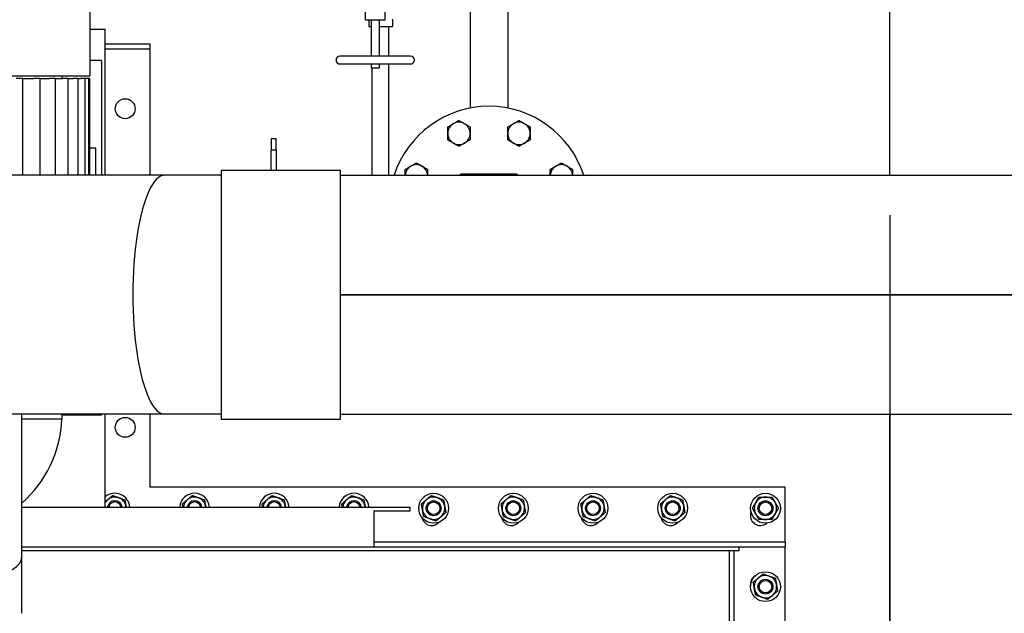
# Model space of a CAD drawing. Header units: inches. Extents: x 24 to 1128, y -74 to 748.
# Tile 486 of 557: x 442 to 491, y 528 to 558. Entities that reach past the tile are written whole.
import ezdxf

# ---------------------------------------------------------------- set-up
doc = ezdxf.new("R2010")
doc.units = ezdxf.units.IN
doc.header["$LTSCALE"] = 32
doc.header["$MEASUREMENT"] = 0
doc.layers.add('Dimension (ANSI)', color=7, linetype='Continuous', lineweight=25)
doc.layers.add('Visible (ANSI)', color=7, linetype='Continuous', lineweight=30)
doc.styles.add('Note Text (ANSI)', font='tahoma.ttf')
doc.dimstyles.new('Architectural (ANSI)', dxfattribs={"dimscale": 32, "dimtxt": 0.125, "dimasz": 0.098425, "dimexe": 0.125, "dimexo": 0.0625, "dimgap": 0.031496, "dimtad": 0, "dimtih": 1, "dimtoh": 1, "dimdec": 4, "dimrnd": 1e-08, "dimzin": 3, "dimdsep": 46, "dimlunit": 4, "dimtxsty": 'Note Text (ANSI)', "dimcen": 0.09, "dimdle": 0.393701, "dimclrd": 256, "dimclre": 256, "dimclrt": 256, "dimadec": 0, "dimazin": 3, "dimtfac": 0.96, "dimtofl": 0, "dimtmove": 0, "dimatfit": 3, "dimfxl": 1, "dimfrac": 2, "dimtolj": 1, "dimtzin": 12, "dimlwd": -1, "dimlwe": -1, "dimarcsym": 0})

# ---------------------------------------------------------------- blocks, each defined once
blk = doc.blocks.new('*D15')
at = {"layer": 'Defpoints', "color": 0, "transparency": 16777216}
for p in [(710.539, 563.891), (485.539, 550.185), (710.539, 466.609)]:
    blk.add_point(p, dxfattribs=at)
at = {"layer": 'Dimension (ANSI)', "transparency": 16777216}
for p, q in [((710.539, 561.891), (710.539, 462.609)), ((485.539, 548.185), (485.539, 462.609)), ((488.689, 466.609), (570.299, 466.609)), ((707.389, 466.609), (585.779, 466.609))]:
    blk.add_line(p, q, dxfattribs=at)
for points in [[(488.689, 467.134), (488.689, 466.084), (485.539, 466.609)], [(707.389, 467.134), (707.389, 466.084), (710.539, 466.609)]]:
    blk.add_solid(points, dxfattribs=at)
at = {"layer": 'Dimension (ANSI)', "transparency": 16777216, "insert": (571.307, 468.7), "char_height": 4, "attachment_point": 1, "style": 'Note Text (ANSI)'}
blk.add_mtext('\\A1;18\'-9"', dxfattribs=at)
blk = doc.blocks.new('*D22')
at = {"layer": 'Defpoints', "color": 0, "transparency": 16777216}
for p in [(449.636, 707.273), (363.012, 481.711), (485.539, 481.711)]:
    blk.add_point(p, dxfattribs=at)
at = {"layer": 'Dimension (ANSI)', "transparency": 16777216}
for p, q in [((447.636, 707.273), (359.012, 707.273)), ((363.012, 704.123), (363.012, 605.025)), ((363.012, 484.861), (363.012, 597.959)), ((483.539, 481.711), (359.012, 481.711))]:
    blk.add_line(p, q, dxfattribs=at)
for points in [[(362.488, 704.123), (363.537, 704.123), (363.012, 707.273)], [(362.488, 484.861), (363.537, 484.861), (363.012, 481.711)]]:
    blk.add_solid(points, dxfattribs=at)
at = {"layer": 'Dimension (ANSI)', "transparency": 16777216, "insert": (349.864, 604.017), "char_height": 4, "attachment_point": 1, "style": 'Note Text (ANSI)'}
blk.add_mtext('\\A1;18\'-9 9/16"', dxfattribs=at)

msp = doc.modelspace()

# ---------------------------------------------------------------- linework, layer by layer
at = {"layer": 'Visible (ANSI)'}
for p, q in [((485.53905, 550.18541), (485.53905, 607.71141)), ((466.35825, 569.14391), (466.35825, 553.55283)), ((464.45825, 562.92516), (464.45825, 553.55283)), ((445.36873, 560.29099), (445.36873, 555.16891)), ((459.2085, 557.99431), (459.2085, 558.58486)), ((460.19275, 557.99431), (460.19275, 558.58486)), ((459.2085, 557.99431), (459.70062, 557.99431)), ((459.38225, 557.99431), (459.38225, 557.64391)), ((459.38225, 557.64391), (459.50377, 557.64391)), ((459.50377, 557.99431), (459.50377, 556.1636)), ((459.70062, 557.99431), (460.19275, 557.99431)), ((459.89747, 557.99431), (459.89747, 556.1636)), ((459.89747, 557.64391), (460.55925, 557.64391)), ((460.39075, 556.1636), (460.39075, 557.64391)), ((460.55925, 558.02391), (460.55925, 557.64391)), ((445.36873, 557.52391), (446.14955, 557.52391)), ((446.14955, 550.18541), (446.14955, 557.52391)), ((446.14955, 556.77391), (448.39955, 556.77391)), ((448.39955, 556.52391), (448.39955, 556.77391)), ((446.14955, 556.52391), (448.39955, 556.52391)), ((448.39955, 550.18541), (448.39955, 556.52391)), ((461.47228, 556.1636), (457.92897, 556.1636)), ((445.96205, 555.94391), (445.36873, 555.94391)), ((445.96205, 555.94391), (445.96205, 550.18541)), ((457.92897, 555.7699), (461.47228, 555.7699)), ((459.50377, 555.7699), (459.50377, 555.57305)), ((459.50377, 555.57305), (459.89747, 555.57305)), ((459.55075, 550.18541), (459.55075, 555.57305)), ((459.89747, 555.7699), (459.89747, 555.57305)), ((460.39075, 550.18541), (460.39075, 555.7699)), ((426.55537, 555.16891), (445.36873, 555.16891)), ((443.96205, 555.16891), (443.96205, 555.04391)), ((441.98992, 555.04391), (441.67071, 555.04391)), ((441.98992, 555.04391), (442.56818, 555.04391)), ((441.98992, 555.04391), (441.98992, 550.18541)), ((442.86885, 555.04391), (442.56818, 555.04391)), ((442.86885, 555.04391), (443.35262, 555.04391)), ((442.86885, 555.04391), (442.86885, 550.18541)), ((443.63281, 555.04391), (443.35262, 555.04391)), ((443.63281, 555.04391), (444.01061, 555.04391)), ((443.63281, 555.04391), (443.63281, 550.18541)), ((444.26872, 555.04391), (444.01061, 555.04391)), ((444.26872, 555.04391), (444.53088, 555.04391)), ((444.26872, 555.04391), (444.26872, 550.18541)), ((444.76572, 555.04391), (444.53088, 555.04391)), ((444.76572, 555.04391), (444.90453, 555.04391)), ((444.76572, 555.04391), (444.76572, 550.18541)), ((445.11529, 555.04391), (444.90453, 555.04391)), ((445.11529, 555.04391), (445.12518, 555.04391)), ((445.11529, 555.04391), (445.11529, 550.18541)), ((445.31145, 555.04391), (445.12518, 555.04391)), ((445.35085, 555.04391), (445.31145, 555.04391)), ((445.31145, 555.04391), (445.31145, 550.18541)), ((445.35085, 555.04391), (445.35085, 550.18541)), ((454.47075, 552.01891), (454.47075, 551.43745)), ((454.72075, 552.01891), (454.47075, 552.01891)), ((454.72075, 551.43745), (454.72075, 552.01891)), ((445.67169, 551.54391), (445.35085, 551.54391)), ((445.67169, 550.18541), (445.67169, 551.54391)), ((454.72075, 551.43745), (454.47075, 551.43745)), ((454.47075, 550.43541), (454.47075, 551.43745)), ((454.72075, 551.43745), (454.72075, 550.43541)), ((449.13897, 550.18541), (440.78514, 550.18541)), ((451.96205, 550.18541), (449.13897, 550.18541)), ((451.96205, 550.43541), (451.96205, 537.93541)), ((451.96205, 550.43541), (457.96205, 550.43541)), ((457.96205, 537.93541), (457.96205, 550.43541)), ((457.96205, 550.18541), (512.97555, 550.18541)), ((466.72075, 550.24391), (464.09575, 550.24391)), ((457.96205, 544.19791), (512.97555, 544.19791)), ((457.96205, 544.17291), (512.97555, 544.17291)), ((449.13897, 538.18541), (440.78514, 538.18541)), ((441.96205, 531.0085), (441.96205, 538.18541)), ((441.96205, 537.94391), (443.96205, 537.94391)), ((443.96205, 538.18541), (443.96205, 537.94391)), ((443.96205, 538.14391), (445.96205, 538.14391)), ((445.96205, 538.18541), (445.96205, 538.14391)), ((446.14955, 533.52391), (446.14955, 538.18541)), ((448.39955, 534.52391), (448.39955, 538.18541)), ((451.96205, 538.18541), (449.13897, 538.18541)), ((451.96205, 537.93541), (457.96205, 537.93541)), ((457.96205, 538.18541), (512.97555, 538.18541)), ((485.53905, 481.71141), (485.53905, 538.18541)), ((480.28275, 534.52391), (448.39955, 534.52391)), ((480.28275, 531.77391), (480.28275, 534.52391)), ((441.96205, 533.52391), (461.46205, 533.52391)), ((459.64955, 533.33641), (461.46205, 533.33641)), ((459.64955, 531.52391), (459.64955, 533.33641)), ((461.46205, 533.33641), (461.46205, 533.52391)), ((441.96205, 531.52391), (477.84315, 531.52391)), ((441.96205, 531.34461), (477.84315, 531.34461)), ((459.64955, 531.77391), (480.28275, 531.77391)), ((477.46205, 531.34461), (477.46205, 507.57821)), ((477.71205, 507.57821), (477.71205, 531.34461)), ((477.84315, 531.52391), (477.96205, 531.52391)), ((477.84315, 531.34461), (477.96205, 531.34461)), ((477.96205, 531.34461), (477.96205, 531.52391)), ((477.96205, 531.52391), (480.28275, 531.52391)), ((480.28275, 531.77391), (480.28275, 531.52391)), ((480.28275, 507.39891), (480.28275, 531.52391)), ((441.96205, 528.18541), (441.96205, 531.0085))]:
    msp.add_line(p, q, dxfattribs=at)
for centre, radius in [((447.14955, 553.52391), 0.5), ((447.14955, 537.52391), 0.5), ((462.6328, 533.46141), 0.75), ((462.6328, 533.46141), 0.37513), ((462.6328, 533.46141), 0.375), ((466.6328, 533.46141), 0.75), ((466.6328, 533.46141), 0.37513), ((466.6328, 533.46141), 0.375), ((470.6328, 533.46141), 0.75), ((470.6328, 533.46141), 0.37513), ((470.6328, 533.46141), 0.375), ((474.6328, 533.46141), 0.75), ((474.6328, 533.46141), 0.37513), ((474.6328, 533.46141), 0.375), ((479.28905, 533.46141), 0.75), ((479.28905, 533.46141), 0.37513), ((479.28905, 533.46141), 0.375), ((462.6328, 533.46141), 0.31366), ((466.6328, 533.46141), 0.31366), ((470.6328, 533.46141), 0.31366), ((474.6328, 533.46141), 0.31366), ((479.28905, 533.46141), 0.31366), ((479.28905, 529.52391), 0.75), ((479.28905, 529.52391), 0.37513), ((479.28905, 529.52391), 0.375), ((479.28905, 529.52391), 0.31366)]:
    msp.add_circle(centre, radius, dxfattribs=at)
for centre, radius, start, end in [((457.92897, 555.96675), 0.19685, 90, 270), ((461.47228, 555.96675), 0.19685, 270, 90), ((465.40825, 548.64391), 5, 17.95681, 162.04319), ((463.90048, 552.284), 0.5625, 120, 180), ((463.90048, 552.284), 0.5625, 60, 120), ((463.90048, 552.284), 0.5625, 0, 60), ((466.91602, 552.284), 0.5625, 120, 180), ((466.91602, 552.284), 0.5625, 60, 120), ((466.91602, 552.284), 0.5625, 0, 60), ((463.90048, 552.284), 0.5625, 180, 240), ((463.90048, 552.284), 0.5625, 300, 0), ((466.91602, 552.284), 0.5625, 180, 240), ((466.91602, 552.284), 0.5625, 300, 0), ((463.90048, 552.284), 0.5625, 240, 300), ((466.91602, 552.284), 0.5625, 240, 300), ((461.76817, 550.15169), 0.5625, 120, 176.562506), ((461.76817, 550.15169), 0.5625, 60, 120), ((461.76817, 550.15169), 0.5625, 3.437494, 60), ((469.04834, 550.15169), 0.5625, 120, 176.562506), ((469.04834, 550.15169), 0.5625, 60, 120), ((469.04834, 550.15169), 0.5625, 3.437494, 60), ((464.09575, 549.99391), 0.25, 90, 130.003961), ((466.72075, 549.99391), 0.25, 49.996039, 90), ((438.13803, 538.12), 5.82669, 311.017927, 358.268238), ((446.6328, 533.46141), 0.75, 4.780192, 130.115709), ((446.6328, 533.46141), 0.5625, 130.16068, 149.216925), ((446.6328, 533.46141), 0.37513, 9.5908, 170.4092), ((446.6328, 533.46141), 0.375, 9.594068, 170.405932), ((446.6328, 533.46141), 0.5625, 70.16068, 130.16068), ((446.6328, 533.46141), 0.5625, 10.16068, 70.16068), ((450.6328, 533.46141), 0.75, 4.780192, 175.219808), ((450.6328, 533.46141), 0.5625, 130.16068, 173.62063), ((450.6328, 533.46141), 0.37513, 9.5908, 170.4092), ((450.6328, 533.46141), 0.375, 9.594068, 170.405932), ((450.6328, 533.46141), 0.5625, 70.16068, 130.16068), ((450.6328, 533.46141), 0.5625, 10.16068, 70.16068), ((454.6328, 533.46141), 0.75, 4.780192, 175.219808), ((454.6328, 533.46141), 0.5625, 130.16068, 173.62063), ((454.6328, 533.46141), 0.37513, 9.5908, 170.4092), ((454.6328, 533.46141), 0.375, 9.594068, 170.405932), ((454.6328, 533.46141), 0.5625, 70.16068, 130.16068), ((454.6328, 533.46141), 0.5625, 10.16068, 70.16068), ((458.6328, 533.46141), 0.75, 4.780192, 175.219808), ((458.6328, 533.46141), 0.5625, 130.16068, 173.62063), ((458.6328, 533.46141), 0.37513, 9.5908, 170.4092), ((458.6328, 533.46141), 0.375, 9.594068, 170.405932), ((458.6328, 533.46141), 0.5625, 70.16068, 130.16068), ((458.6328, 533.46141), 0.5625, 10.16068, 70.16068), ((462.6328, 533.46141), 0.5625, 130.16068, 190.16068), ((462.6328, 533.46141), 0.5625, 70.16068, 130.16068), ((462.6328, 533.46141), 0.5625, 10.16068, 70.16068), ((466.6328, 533.46141), 0.5625, 130.16068, 190.16068), ((466.6328, 533.46141), 0.5625, 70.16068, 130.16068), ((466.6328, 533.46141), 0.5625, 10.16068, 70.16068), ((470.6328, 533.46141), 0.5625, 130.16068, 190.16068), ((470.6328, 533.46141), 0.5625, 70.16068, 130.16068), ((470.6328, 533.46141), 0.5625, 10.16068, 70.16068), ((474.6328, 533.46141), 0.5625, 130.16068, 190.16068), ((474.6328, 533.46141), 0.5625, 70.16068, 130.16068), ((474.6328, 533.46141), 0.5625, 10.16068, 70.16068), ((479.28905, 533.46141), 0.5625, 90, 150), ((479.28905, 533.46141), 0.5625, 30, 90), ((446.6328, 533.46141), 0.31366, 11.493895, 168.506105), ((446.6328, 533.46141), 0.5625, 6.37937, 10.16068), ((450.6328, 533.46141), 0.31366, 11.493895, 168.506105), ((450.6328, 533.46141), 0.5625, 6.37937, 10.16068), ((454.6328, 533.46141), 0.31366, 11.493895, 168.506105), ((454.6328, 533.46141), 0.5625, 6.37937, 10.16068), ((458.6328, 533.46141), 0.31366, 11.493895, 168.506105), ((458.6328, 533.46141), 0.5625, 6.37937, 10.16068), ((462.6328, 533.46141), 0.5625, 190.16068, 250.16068), ((462.6328, 533.46141), 0.5625, 310.16068, 10.16068), ((466.6328, 533.46141), 0.5625, 190.16068, 250.16068), ((466.6328, 533.46141), 0.5625, 310.16068, 10.16068), ((470.6328, 533.46141), 0.5625, 190.16068, 250.16068), ((470.6328, 533.46141), 0.5625, 310.16068, 10.16068), ((474.6328, 533.46141), 0.5625, 190.16068, 250.16068), ((474.6328, 533.46141), 0.5625, 310.16068, 10.16068), ((479.28905, 533.46141), 0.5625, 150, 210), ((479.28905, 533.46141), 0.5625, 330, 30), ((462.53275, 533.09461), 0.5, 190.957531, 318.528266), ((462.6328, 533.46141), 0.5625, 250.16068, 310.16068), ((466.53275, 533.09461), 0.5, 190.957531, 318.528266), ((466.6328, 533.46141), 0.5625, 250.16068, 310.16068), ((470.53275, 533.09461), 0.5, 190.957531, 318.528266), ((470.6328, 533.46141), 0.5625, 250.16068, 310.16068), ((474.53275, 533.09461), 0.5, 190.957531, 318.528266), ((474.6328, 533.46141), 0.5625, 250.16068, 310.16068), ((479.03275, 533.09461), 0.5, 159.58663, 310.525835), ((479.28905, 533.46141), 0.5625, 210, 270), ((479.28905, 533.46141), 0.5625, 270, 330), ((479.03275, 529.64071), 0.5, 121.377717, 189.62326), ((479.28905, 529.52391), 0.5625, 130.16068, 190.16068), ((479.28905, 529.52391), 0.5625, 70.16068, 130.16068), ((479.28905, 529.52391), 0.5625, 10.16068, 70.16068), ((479.28905, 529.52391), 0.5625, 190.16068, 250.16068), ((479.28905, 529.52391), 0.5625, 310.16068, 10.16068), ((479.28905, 529.52391), 0.5625, 250.16068, 310.16068)]:
    msp.add_arc(centre, radius, start, end, dxfattribs=at)
for centre, major_axis, start_param in [((449.13897, 544.18541), (0, -6), 3.14159265), ((449.13897, 544.18541), (0, -6), 3.14159265), ((435.96205, 531.0085), (6, 0), 4.71759734), ((435.96205, 531.0085), (6, 0), 4.71759734)]:
    msp.add_ellipse(centre, major_axis=major_axis, ratio=0.26794919, start_param=start_param, end_param=6.28318531, dxfattribs=at)
for points, weights in [([(463.33798, 552.60876), (463.4887, 552.69578), (463.61923, 552.77114)], [1, 1.0379548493, 1]), ([(463.33798, 552.284), (463.33798, 552.43472), (463.33798, 552.60876)], [1, 1.0379548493, 1]), ([(463.61923, 552.77114), (463.74976, 552.8465), (463.90048, 552.93352)], [1, 1.0379548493, 1]), ([(463.90048, 552.93352), (464.0512, 552.8465), (464.18173, 552.77114)], [1, 1.0379548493, 1]), ([(464.18173, 552.77114), (464.31226, 552.69578), (464.46298, 552.60876)], [1, 1.0379548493, 1]), ([(464.46298, 552.60876), (464.46298, 552.43472), (464.46298, 552.284)], [1, 1.0379548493, 1]), ([(466.35352, 552.60876), (466.50424, 552.69578), (466.63477, 552.77114)], [1, 1.0379548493, 1]), ([(466.35352, 552.284), (466.35352, 552.43472), (466.35352, 552.60876)], [1, 1.0379548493, 1]), ([(466.63477, 552.77114), (466.7653, 552.8465), (466.91602, 552.93352)], [1, 1.0379548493, 1]), ([(466.91602, 552.93352), (467.06674, 552.8465), (467.19727, 552.77114)], [1, 1.0379548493, 1]), ([(467.19727, 552.77114), (467.3278, 552.69578), (467.47852, 552.60876)], [1, 1.0379548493, 1]), ([(467.47852, 552.60876), (467.47852, 552.43472), (467.47852, 552.284)], [1, 1.0379548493, 1]), ([(463.33798, 551.95924), (463.33798, 552.13328), (463.33798, 552.284)], [1, 1.0379548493, 1]), ([(464.46298, 552.284), (464.46298, 552.13328), (464.46298, 551.95924)], [1, 1.0379548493, 1]), ([(466.35352, 551.95924), (466.35352, 552.13328), (466.35352, 552.284)], [1, 1.0379548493, 1]), ([(467.47852, 552.284), (467.47852, 552.13328), (467.47852, 551.95924)], [1, 1.0379548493, 1]), ([(463.61923, 551.79686), (463.4887, 551.87222), (463.33798, 551.95924)], [1, 1.0379548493, 1]), ([(463.90048, 551.63448), (463.74976, 551.7215), (463.61923, 551.79686)], [1, 1.0379548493, 1]), ([(464.18173, 551.79686), (464.0512, 551.7215), (463.90048, 551.63448)], [1, 1.0379548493, 1]), ([(464.46298, 551.95924), (464.31226, 551.87222), (464.18173, 551.79686)], [1, 1.0379548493, 1]), ([(466.63477, 551.79686), (466.50424, 551.87222), (466.35352, 551.95924)], [1, 1.0379548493, 1]), ([(466.91602, 551.63448), (466.7653, 551.7215), (466.63477, 551.79686)], [1, 1.0379548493, 1]), ([(467.19727, 551.79686), (467.06674, 551.7215), (466.91602, 551.63448)], [1, 1.0379548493, 1]), ([(467.47852, 551.95924), (467.3278, 551.87222), (467.19727, 551.79686)], [1, 1.0379548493, 1]), ([(461.20567, 550.47645), (461.35639, 550.56346), (461.48692, 550.63883)], [1, 1.0379548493, 1]), ([(461.48692, 550.63883), (461.61744, 550.71419), (461.76817, 550.80121)], [1, 1.0379548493, 1]), ([(461.76817, 550.80121), (461.91889, 550.71419), (462.04942, 550.63883)], [1, 1.0379548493, 1]), ([(462.04942, 550.63883), (462.17994, 550.56346), (462.33067, 550.47645)], [1, 1.0379548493, 1]), ([(468.48584, 550.47645), (468.63656, 550.56346), (468.76709, 550.63883)], [1, 1.0379548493, 1]), ([(468.76709, 550.63883), (468.89761, 550.71419), (469.04834, 550.80121)], [1, 1.0379548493, 1]), ([(469.04834, 550.80121), (469.19906, 550.71419), (469.32959, 550.63883)], [1, 1.0379548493, 1]), ([(469.32959, 550.63883), (469.46011, 550.56346), (469.61084, 550.47645)], [1, 1.0379548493, 1]), ([(461.20567, 550.18541), (461.20567, 550.32061), (461.20567, 550.47645)], [1.00732117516, 1.03385040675, 1]), ([(462.33067, 550.47645), (462.33067, 550.32061), (462.33067, 550.18541)], [1, 1.03385040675, 1.00732117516]), ([(468.48584, 550.18541), (468.48584, 550.32061), (468.48584, 550.47645)], [1.00732117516, 1.03385040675, 1]), ([(469.61084, 550.47645), (469.61084, 550.32061), (469.61084, 550.18541)], [1, 1.03385040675, 1.00732117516]), ([(446.14955, 533.78963), (446.21093, 533.84142), (446.27003, 533.8913)], [1.01897635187, 1.01912010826, 1]), ([(446.27003, 533.8913), (446.38521, 533.9885), (446.51822, 534.10075)], [1, 1.0379548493, 1]), ([(446.51822, 534.10075), (446.68193, 534.04168), (446.82371, 533.99053)], [1, 1.0379548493, 1]), ([(446.82371, 533.99053), (446.96548, 533.93938), (447.12919, 533.88031)], [1, 1.0379548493, 1]), ([(447.12919, 533.88031), (447.15989, 533.709), (447.18648, 533.56064)], [1, 1.0379548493, 1]), ([(450.02183, 533.68185), (450.15484, 533.79409), (450.27003, 533.8913)], [1, 1.0379548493, 1]), ([(450.27003, 533.8913), (450.38521, 533.9885), (450.51822, 534.10075)], [1, 1.0379548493, 1]), ([(450.51822, 534.10075), (450.68193, 534.04168), (450.82371, 533.99053)], [1, 1.0379548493, 1]), ([(450.82371, 533.99053), (450.96548, 533.93938), (451.12919, 533.88031)], [1, 1.0379548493, 1]), ([(451.12919, 533.88031), (451.15989, 533.709), (451.18648, 533.56064)], [1, 1.0379548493, 1]), ([(454.02183, 533.68185), (454.15484, 533.79409), (454.27003, 533.8913)], [1, 1.0379548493, 1]), ([(454.27003, 533.8913), (454.38521, 533.9885), (454.51822, 534.10075)], [1, 1.0379548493, 1]), ([(454.51822, 534.10075), (454.68193, 534.04168), (454.82371, 533.99053)], [1, 1.0379548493, 1]), ([(454.82371, 533.99053), (454.96548, 533.93938), (455.12919, 533.88031)], [1, 1.0379548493, 1]), ([(455.12919, 533.88031), (455.15989, 533.709), (455.18648, 533.56064)], [1, 1.0379548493, 1]), ([(458.02183, 533.68185), (458.15484, 533.79409), (458.27003, 533.8913)], [1, 1.0379548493, 1]), ([(458.27003, 533.8913), (458.38521, 533.9885), (458.51822, 534.10075)], [1, 1.0379548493, 1]), ([(458.51822, 534.10075), (458.68193, 534.04168), (458.82371, 533.99053)], [1, 1.0379548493, 1]), ([(458.82371, 533.99053), (458.96548, 533.93938), (459.12919, 533.88031)], [1, 1.0379548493, 1]), ([(459.12919, 533.88031), (459.15989, 533.709), (459.18648, 533.56064)], [1, 1.0379548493, 1]), ([(462.02183, 533.68185), (462.15484, 533.79409), (462.27003, 533.8913)], [1, 1.0379548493, 1]), ([(462.27003, 533.8913), (462.38521, 533.9885), (462.51822, 534.10075)], [1, 1.0379548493, 1]), ([(462.51822, 534.10075), (462.68193, 534.04168), (462.82371, 533.99053)], [1, 1.0379548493, 1]), ([(462.82371, 533.99053), (462.96548, 533.93938), (463.12919, 533.88031)], [1, 1.0379548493, 1]), ([(463.12919, 533.88031), (463.15989, 533.709), (463.18648, 533.56064)], [1, 1.0379548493, 1]), ([(466.02183, 533.68185), (466.15484, 533.79409), (466.27003, 533.8913)], [1, 1.0379548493, 1]), ([(466.27003, 533.8913), (466.38521, 533.9885), (466.51822, 534.10075)], [1, 1.0379548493, 1]), ([(466.51822, 534.10075), (466.68193, 534.04168), (466.82371, 533.99053)], [1, 1.0379548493, 1]), ([(466.82371, 533.99053), (466.96548, 533.93938), (467.12919, 533.88031)], [1, 1.0379548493, 1]), ([(467.12919, 533.88031), (467.15989, 533.709), (467.18648, 533.56064)], [1, 1.0379548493, 1]), ([(470.02183, 533.68185), (470.15484, 533.79409), (470.27003, 533.8913)], [1, 1.0379548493, 1]), ([(470.27003, 533.8913), (470.38521, 533.9885), (470.51822, 534.10075)], [1, 1.0379548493, 1]), ([(470.51822, 534.10075), (470.68193, 534.04168), (470.82371, 533.99053)], [1, 1.0379548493, 1]), ([(470.82371, 533.99053), (470.96548, 533.93938), (471.12919, 533.88031)], [1, 1.0379548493, 1]), ([(471.12919, 533.88031), (471.15989, 533.709), (471.18648, 533.56064)], [1, 1.0379548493, 1]), ([(474.02183, 533.68185), (474.15484, 533.79409), (474.27003, 533.8913)], [1, 1.0379548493, 1]), ([(474.27003, 533.8913), (474.38521, 533.9885), (474.51822, 534.10075)], [1, 1.0379548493, 1]), ([(474.51822, 534.10075), (474.68193, 534.04168), (474.82371, 533.99053)], [1, 1.0379548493, 1]), ([(474.82371, 533.99053), (474.96548, 533.93938), (475.12919, 533.88031)], [1, 1.0379548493, 1]), ([(475.12919, 533.88031), (475.15989, 533.709), (475.18648, 533.56064)], [1, 1.0379548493, 1]), ([(478.80191, 533.74266), (478.87727, 533.87319), (478.96429, 534.02391)], [1, 1.0379548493, 1]), ([(478.96429, 534.02391), (479.13833, 534.02391), (479.28905, 534.02391)], [1, 1.0379548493, 1]), ([(479.28905, 534.02391), (479.43977, 534.02391), (479.61381, 534.02391)], [1, 1.0379548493, 1]), ([(479.61381, 534.02391), (479.70083, 533.87319), (479.77619, 533.74266)], [1, 1.0379548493, 1]), ([(447.18648, 533.56064), (447.18977, 533.5423), (447.19306, 533.52391)], [1, 1.00454217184, 1.00799719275]), ([(450.05014, 533.52391), (450.03671, 533.59882), (450.02183, 533.68185)], [1.01893136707, 1.01804251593, 1]), ([(451.18648, 533.56064), (451.18977, 533.5423), (451.19306, 533.52391)], [1, 1.00454217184, 1.00799719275]), ([(454.05014, 533.52391), (454.03671, 533.59882), (454.02183, 533.68185)], [1.01893136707, 1.01804251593, 1]), ([(455.18648, 533.56064), (455.18977, 533.5423), (455.19306, 533.52391)], [1, 1.00454217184, 1.00799719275]), ([(458.05014, 533.52391), (458.03671, 533.59882), (458.02183, 533.68185)], [1.01893136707, 1.01804251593, 1]), ([(459.18648, 533.56064), (459.18977, 533.5423), (459.19306, 533.52391)], [1, 1.00454217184, 1.00799719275]), ([(462.07912, 533.36218), (462.05254, 533.51054), (462.02183, 533.68185)], [1, 1.0379548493, 1]), ([(462.13642, 533.04252), (462.10571, 533.21383), (462.07912, 533.36218)], [1, 1.0379548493, 1]), ([(463.18648, 533.56064), (463.21307, 533.41229), (463.24377, 533.24098)], [1, 1.0379548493, 1]), ([(466.07912, 533.36218), (466.05254, 533.51054), (466.02183, 533.68185)], [1, 1.0379548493, 1]), ([(466.13642, 533.04252), (466.10571, 533.21383), (466.07912, 533.36218)], [1, 1.0379548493, 1]), ([(467.18648, 533.56064), (467.21307, 533.41229), (467.24377, 533.24098)], [1, 1.0379548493, 1]), ([(470.07912, 533.36218), (470.05254, 533.51054), (470.02183, 533.68185)], [1, 1.0379548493, 1]), ([(470.13642, 533.04252), (470.10571, 533.21383), (470.07912, 533.36218)], [1, 1.0379548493, 1]), ([(471.18648, 533.56064), (471.21307, 533.41229), (471.24377, 533.24098)], [1, 1.0379548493, 1]), ([(474.07912, 533.36218), (474.05254, 533.51054), (474.02183, 533.68185)], [1, 1.0379548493, 1]), ([(474.13642, 533.04252), (474.10571, 533.21383), (474.07912, 533.36218)], [1, 1.0379548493, 1]), ([(475.18648, 533.56064), (475.21307, 533.41229), (475.24377, 533.24098)], [1, 1.0379548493, 1]), ([(478.63953, 533.46141), (478.72655, 533.61213), (478.80191, 533.74266)], [1, 1.0379548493, 1]), ([(478.80191, 533.18016), (478.72655, 533.31069), (478.63953, 533.46141)], [1, 1.0379548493, 1]), ([(479.77619, 533.74266), (479.85155, 533.61213), (479.93857, 533.46141)], [1, 1.0379548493, 1]), ([(479.93857, 533.46141), (479.85155, 533.31069), (479.77619, 533.18016)], [1, 1.0379548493, 1]), ([(462.4419, 532.9323), (462.30012, 532.98345), (462.13642, 533.04252)], [1, 1.0379548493, 1]), ([(462.74738, 532.82208), (462.58368, 532.88115), (462.4419, 532.9323)], [1, 1.0379548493, 1]), ([(462.99558, 533.03153), (462.88039, 532.93432), (462.74738, 532.82208)], [1, 1.0379548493, 1]), ([(463.24377, 533.24098), (463.11076, 533.12873), (462.99558, 533.03153)], [1, 1.0379548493, 1]), ([(466.4419, 532.9323), (466.30012, 532.98345), (466.13642, 533.04252)], [1, 1.0379548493, 1]), ([(466.74738, 532.82208), (466.58368, 532.88115), (466.4419, 532.9323)], [1, 1.0379548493, 1]), ([(466.99558, 533.03153), (466.88039, 532.93432), (466.74738, 532.82208)], [1, 1.0379548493, 1]), ([(467.24377, 533.24098), (467.11076, 533.12873), (466.99558, 533.03153)], [1, 1.0379548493, 1]), ([(470.4419, 532.9323), (470.30012, 532.98345), (470.13642, 533.04252)], [1, 1.0379548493, 1]), ([(470.74738, 532.82208), (470.58368, 532.88115), (470.4419, 532.9323)], [1, 1.0379548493, 1]), ([(470.99558, 533.03153), (470.88039, 532.93432), (470.74738, 532.82208)], [1, 1.0379548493, 1]), ([(471.24377, 533.24098), (471.11076, 533.12873), (470.99558, 533.03153)], [1, 1.0379548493, 1]), ([(474.4419, 532.9323), (474.30012, 532.98345), (474.13642, 533.04252)], [1, 1.0379548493, 1]), ([(474.74738, 532.82208), (474.58368, 532.88115), (474.4419, 532.9323)], [1, 1.0379548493, 1]), ([(474.99558, 533.03153), (474.88039, 532.93432), (474.74738, 532.82208)], [1, 1.0379548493, 1]), ([(475.24377, 533.24098), (475.11076, 533.12873), (474.99558, 533.03153)], [1, 1.0379548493, 1]), ([(478.96429, 532.89891), (478.87727, 533.04963), (478.80191, 533.18016)], [1, 1.0379548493, 1]), ([(479.28905, 532.89891), (479.13833, 532.89891), (478.96429, 532.89891)], [1, 1.0379548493, 1]), ([(479.61381, 532.89891), (479.43977, 532.89891), (479.28905, 532.89891)], [1, 1.0379548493, 1]), ([(479.77619, 533.18016), (479.70083, 533.04963), (479.61381, 532.89891)], [1, 1.0379548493, 1]), ([(478.67808, 529.74435), (478.81109, 529.85659), (478.92628, 529.9538)], [1, 1.0379548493, 1]), ([(478.92628, 529.9538), (479.04146, 530.051), (479.17447, 530.16325)], [1, 1.0379548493, 1]), ([(479.17447, 530.16325), (479.33818, 530.10418), (479.47996, 530.05303)], [1, 1.0379548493, 1]), ([(479.47996, 530.05303), (479.62173, 530.00188), (479.78544, 529.94281)], [1, 1.0379548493, 1]), ([(479.78544, 529.94281), (479.81614, 529.7715), (479.84273, 529.62314)], [1, 1.0379548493, 1]), ([(478.73537, 529.42468), (478.70879, 529.57304), (478.67808, 529.74435)], [1, 1.0379548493, 1]), ([(478.79267, 529.10502), (478.76196, 529.27633), (478.73537, 529.42468)], [1, 1.0379548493, 1]), ([(479.84273, 529.62314), (479.86932, 529.47479), (479.90002, 529.30348)], [1, 1.0379548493, 1]), ([(479.09815, 528.9948), (478.95637, 529.04595), (478.79267, 529.10502)], [1, 1.0379548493, 1]), ([(479.40363, 528.88458), (479.23993, 528.94365), (479.09815, 528.9948)], [1, 1.0379548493, 1]), ([(479.65183, 529.09403), (479.53664, 528.99682), (479.40363, 528.88458)], [1, 1.0379548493, 1]), ([(479.90002, 529.30348), (479.76701, 529.19123), (479.65183, 529.09403)], [1, 1.0379548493, 1])]:
    msp.add_rational_spline(points, weights, degree=2, dxfattribs=at)

# ---------------------------------------------------------------- dimensions: what is measured, and where the dimension line sits
at = {"layer": 'Dimension (ANSI)'}
dim = msp.add_linear_dim(base=(363.01247, 481.71141), p1=(449.63555, 707.27291), p2=(485.53905, 481.71141), angle=270, dimstyle='Architectural (ANSI)', override={"dimgap": 0.031496, "dimdec": 4, "dimlfac": 1, "dimtol": 0, "dimlim": 0, "dimtp": 0, "dimtm": 0, "dimtdec": 2, "dimatfit": 1}, dxfattribs=at)
dim.commit()
dim.dimension.update_dxf_attribs({"geometry": '*D22', "text_midpoint": (363.01247, 601.49216), "dimtype": 160})
dim = msp.add_linear_dim(base=(710.53905, 466.60905), p1=(485.53905, 550.18541), p2=(710.53905, 563.89132), dimstyle='Architectural (ANSI)', override={"dimgap": 0.031496, "dimtih": 0, "dimtoh": 0, "dimdec": 4, "dimlfac": 1, "dimtol": 0, "dimlim": 0, "dimtp": 0, "dimtm": 0, "dimtdec": 2, "dimatfit": 1}, dxfattribs=at)
dim.commit()
dim.dimension.update_dxf_attribs({"geometry": '*D15', "text_midpoint": (578.03905, 466.60905), "dimtype": 160})

doc.saveas('drawing.dxf')
